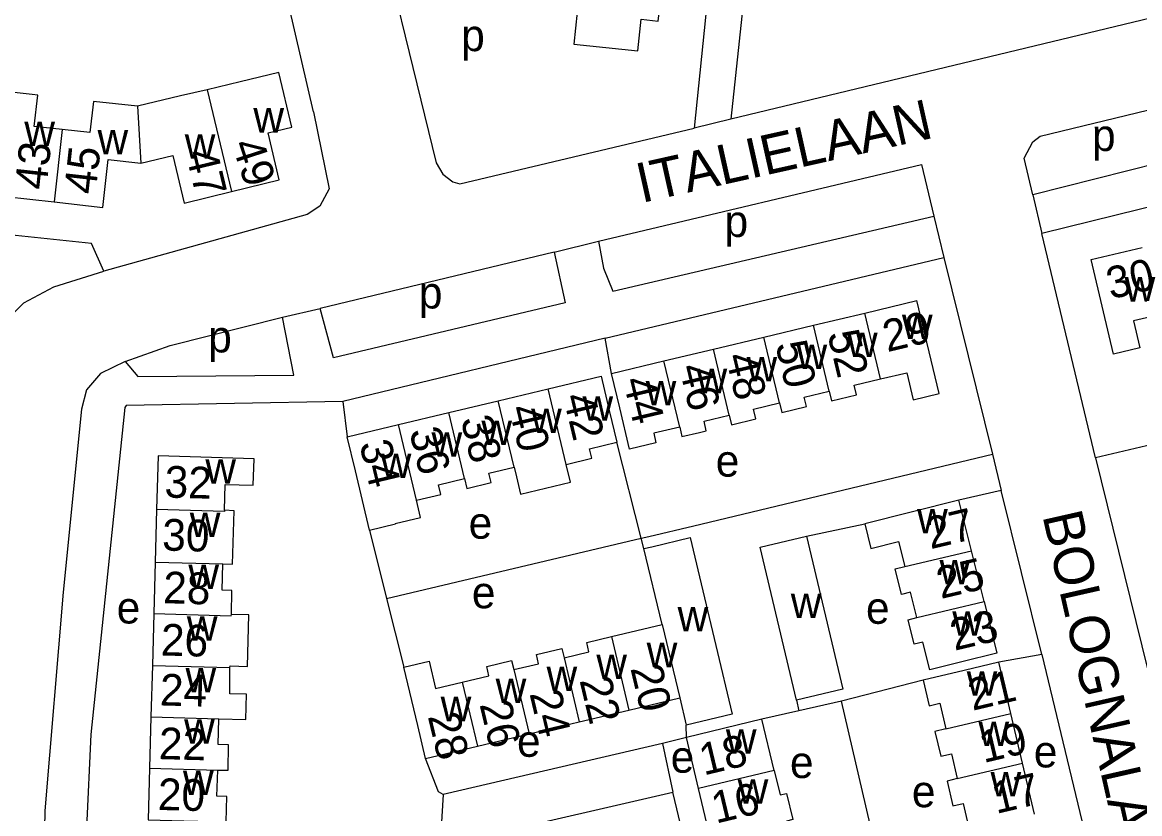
# Model space of a CAD drawing. Extents: x 161936 to 163647, y 386450 to 388633.
# Drawn here: x 162914.6 to 163055.5, y 388186.7 to 388286.5 of the extents above; entities that cross this region are included whole.
import ezdxf

# ---------------------------------------------------------------- set-up
doc = ezdxf.new("R2010")
doc.units = 0
for name, color, linetype in [('BLT_Basislijn', 7, 'Continuous'), ('BLT_Bebouwing', 7, 'Continuous'), ('BLT_Centroide', 7, 'Continuous'), ('BLT_Huisnummer', 7, 'Continuous'), ('BLT_Huisnummer_ tussenligend', 7, 'Continuous'), ('BLT_Onderverdeling_panden', 7, 'Continuous'), ('BLT_Straatnaam', 7, 'Continuous')]:
    doc.layers.add(name, color=color, linetype=linetype)

msp = doc.modelspace()

# ---------------------------------------------------------------- linework, layer by layer
at = {"layer": 'BLT_Basislijn'}
for p, q in [((163008.24, 388315.11), (163003.96, 388274.31)), ((163000.95, 388289.19), (162999.32, 388273.18)), ((163003.96, 388274.31), (162999.32, 388273.18)), ((163070.55, 388266.6), (163043.15, 388259.89)), ((163042.02, 388264.77), (163043.15, 388259.89)), ((163029.54, 388262.09), (163030.82, 388256.85)), ((162981.65, 388257.55), (162987.26, 388258.92)), ((163049.96, 388231.61), (163043.15, 388259.89)), ((162981.65, 388257.55), (162952.15, 388250.42)), ((162988.08, 388246.7), (163030.82, 388256.85)), ((163030.82, 388256.85), (163036.94, 388232.05)), ((162947.38, 388249.33), (162952.15, 388250.42)), ((162988.08, 388246.7), (162955.02, 388238.68)), ((162988.91, 388242.24), (162988.08, 388246.7)), ((162955.02, 388238.68), (162955.56, 388234.24)), ((162992.65, 388221.46), (162989.56, 388233.58)), ((163036.94, 388232.05), (163038.04, 388227.49)), ((163049.96, 388231.61), (163059.1, 388194.35)), ((163038.04, 388227.49), (163032.72, 388226.24)), ((163043.17, 388206.79), (163038.04, 388227.49)), ((162958.36, 388222.49), (162960.52, 388213.86)), ((163013.47, 388221.72), (163020.83, 388223.29)), ((162960.52, 388213.86), (162992.65, 388221.46)), ((162992.99, 388220.15), (162992.65, 388221.46)), ((162960.52, 388213.86), (162962.7, 388205.19)), ((163043.17, 388206.79), (163037.73, 388205.82)), ((163043.17, 388206.79), (163050.89, 388174.8)), ((163028.19, 388203.56), (163017.9, 388200.9)), ((163012.22, 388201.04), (163012.52, 388199.68)), ((163012.52, 388199.68), (163007.85, 388198.63)), ((163017.9, 388200.9), (163012.52, 388199.68)), ((163023.79, 388175.57), (163017.9, 388200.9)), ((162998.33, 388196.35), (162998.31, 388197.89)), ((162995.31, 388195.58), (162967.64, 388189.16)), ((162998.33, 388196.35), (162995.31, 388195.58)), ((162995.31, 388195.58), (162996.64, 388189.43)), ((162967.64, 388189.16), (162967.32, 388183.58))]:
    msp.add_line(p, q, dxfattribs=at)
for points in [[(163122.99, 388361.52), (163151.89, 388358.15), (163147.27, 388313.32), (163146.32, 388310.68), (163143.68, 388307.97), (163003.96, 388274.31)], [(162951.3, 388275.21), (162942.09, 388314.98), (162941.51, 388316.33), (162936.9, 388320.8), (162935.74, 388321.27), (162882.96, 388326.98), (162882.23, 388327.06)], [(162954.04, 388320.65), (162954.84, 388316.5), (162957.97, 388304.75), (162966.76, 388268.81), (162967.62, 388267.38), (162968.89, 388266.39), (162969.75, 388266.13), (162999.32, 388273.18)], [(163042.02, 388264.77), (163040.94, 388269.38), (163042.05, 388271.45), (163042.95, 388272.15), (163064.66, 388277.41)], [(163064.66, 388277.41), (163066.01, 388270.82), (163042.02, 388264.77)], [(162951.3, 388275.21), (162953.26, 388265.53), (162952.11, 388263.34), (162950.52, 388262.27), (162924.84, 388255.15)], [(162924.84, 388255.15), (162923.3, 388258.62), (162908.88, 388260.15), (162910.06, 388270.93)], [(162987.26, 388258.92), (163027.98, 388268.58), (163029.54, 388262.09)], [(162987.26, 388258.92), (162987.89, 388255.52), (162989.05, 388252.61), (163029.54, 388262.09)], [(162981.65, 388257.55), (162983.03, 388251.13), (162953.81, 388244.22), (162952.15, 388250.42)], [(162906.41, 388238.31), (162908.82, 388244.31), (162910.99, 388247.44), (162914.77, 388251.14), (162918.53, 388253.18), (162924.84, 388255.15)], [(162927.55, 388243.75), (162933.23, 388245.75), (162947.38, 388249.33)], [(162927.55, 388243.75), (162929.13, 388241.85), (162948.82, 388242.02), (162947.38, 388249.33)], [(162927.55, 388243.75), (162924.42, 388242.23), (162922.67, 388240.19), (162922.06, 388237.73), (162919.73, 388214.64), (162917.41, 388187.09), (162916.54, 388139.78), (162916.18, 388100.99), (162918.21, 388098.55), (162920.26, 388097.95), (162970.34, 388096.57), (162970.5, 388102.47)], [(162955.02, 388238.68), (162927.66, 388238.18), (162927.5, 388237.96), (162923.21, 388196.71), (162922.68, 388184.93), (162922.68, 388184.62)], [(163077.53, 388238.12), (163065.54, 388235.33), (163056.36, 388233.12), (163049.96, 388231.61)], [(162992.65, 388221.46), (162993.59, 388221.68), (162999.29, 388223.03), (163036.94, 388232.05)], [(162967.64, 388189.16), (162967.07, 388189.46), (162965.44, 388193.68)], [(162972.73, 388183.57), (162972.74, 388183.92), (162996.64, 388189.43)], [(163005.94, 388164.46), (163002.74, 388164.02), (162996.64, 388189.43)]]:
    msp.add_lwpolyline(points, dxfattribs=at)
at = {"layer": 'BLT_Bebouwing'}
for p, q in [((163020.85, 388249.85), (163027.42, 388251.42)), ((163014.36, 388248.31), (163020.85, 388249.85)), ((163008.12, 388246.82), (163014.36, 388248.31)), ((163001.74, 388245.3), (163008.12, 388246.82)), ((162995.5, 388243.81), (163001.74, 388245.3)), ((162988.91, 388242.24), (162995.5, 388243.81)), ((162974.61, 388238.79), (162980.9, 388240.29)), ((162968.37, 388237.3), (162974.61, 388238.79)), ((162962.03, 388235.79), (162968.37, 388237.3)), ((162955.56, 388234.24), (162962.03, 388235.79)), ((162931.52, 388225.07), (162931.34, 388218.46)), ((163032.72, 388226.24), (163020.83, 388223.29)), ((163034.3, 388219.88), (163032.72, 388226.24)), ((162995.27, 388210.56), (162992.99, 388220.15)), ((163035.89, 388213.47), (163034.3, 388219.88)), ((162931.34, 388218.46), (162931.16, 388211.95)), ((162931.16, 388211.95), (162930.98, 388205.43)), ((162930.98, 388205.43), (162930.8, 388198.92)), ((163039.26, 388199.35), (163037.73, 388205.82)), ((162991.08, 388199.79), (162997.5, 388201.32)), ((162984.83, 388198.3), (162991.08, 388199.79)), ((162930.8, 388198.92), (162930.62, 388192.47)), ((162978.5, 388196.79), (162984.83, 388198.3)), ((163007.85, 388198.63), (162998.33, 388196.35)), ((163009.41, 388192.17), (163007.85, 388198.63)), ((163040.74, 388193.1), (163039.26, 388199.35)), ((162972, 388195.24), (162978.5, 388196.79)), ((162999.86, 388189.91), (162998.33, 388196.35)), ((162965.44, 388193.68), (162972, 388195.24)), ((163042.26, 388186.68), (163040.74, 388193.1)), ((163001.34, 388183.71), (162999.86, 388189.91))]:
    msp.add_line(p, q, dxfattribs=at)
for points in [[(162967.92, 388302.28), (162967.83, 388301.44), (162964.74, 388301.77), (162963.76, 388292.59), (162966.85, 388292.26), (162966.58, 388289.72), (162984.56, 388287.8), (162984.13, 388283.77), (162992.2, 388282.91), (162992.63, 388286.9), (162994.79, 388286.67), (162995.14, 388289.93)], [(162940.98, 388265.17), (162946.96, 388266.64), (162945.58, 388272.56), (162948.58, 388273.29), (162946.93, 388280.19), (162942.07, 388279.02), (162937.88, 388277.99)], [(162919.6, 388272.99), (162916.09, 388273.37), (162916.54, 388277.32), (162915.82, 388277.43), (162910.85, 388277.98)], [(162937.88, 388277.99), (162934.52, 388277.24), (162929.09, 388275.94)], [(162929.09, 388275.94), (162923.55, 388276.55), (162923.1, 388272.62), (162919.6, 388272.99)], [(162910.06, 388270.93), (162913.09, 388270.6), (162912.47, 388264.54), (162918.61, 388263.86)], [(162918.61, 388263.86), (162924.74, 388263.18), (162925.41, 388269.21), (162929.52, 388268.75)], [(162929.52, 388268.75), (162933.55, 388269.7), (162935, 388263.7), (162940.98, 388265.17)], [(163050.95, 388250), (163049.39, 388256.59), (163055.82, 388258.12)], [(163022.83, 388241.54), (163026.15, 388242.33), (163026.96, 388238.93), (163030.21, 388239.7), (163027.42, 388251.42)], [(163057.85, 388249.6), (163054.74, 388248.86), (163055.55, 388245.48), (163052.22, 388244.69), (163050.95, 388250)], [(162980.9, 388240.29), (162987.58, 388241.88), (162988.61, 388237.56), (162989.56, 388233.58)], [(162997.49, 388235.47), (162994.22, 388234.69), (162994.5, 388233.5), (162991.18, 388232.71), (162989.95, 388237.89), (162988.91, 388242.24)], [(163016.35, 388239.99), (163016.63, 388238.8), (163019.79, 388239.55), (163019.51, 388240.74), (163022.83, 388241.54)], [(163010.1, 388238.53), (163010.39, 388237.31), (163013.48, 388238.05), (163013.2, 388239.24), (163016.35, 388239.99)], [(163003.73, 388236.97), (163004.01, 388235.77), (163007.1, 388236.51), (163006.8, 388237.74), (163010.1, 388238.53)], [(163000, 388234.81), (163000.85, 388235.02), (163000.56, 388236.22), (163003.73, 388236.97)], [(162997.49, 388235.47), (162997.77, 388234.28), (163000, 388234.81)], [(162958.36, 388222.49), (162956.58, 388229.96), (162955.56, 388234.24)], [(162983.18, 388230.77), (162986.39, 388231.54), (162986.1, 388232.75), (162989.56, 388233.58)], [(162940.07, 388224.98), (162940.16, 388228.24), (162943.71, 388228.14), (162943.8, 388231.47), (162931.7, 388231.84), (162931.52, 388225.07)], [(162976.6, 388230.43), (162976.89, 388229.22), (162977.41, 388227.03), (162983.71, 388228.53), (162983.18, 388230.77)], [(162970.36, 388228.97), (162970.65, 388227.74), (162973.71, 388228.47), (162973.42, 388229.68), (162976.6, 388230.43)], [(162964.3, 388226.24), (162967.38, 388226.98), (162967.09, 388228.19), (162970.36, 388228.97)], [(162939.87, 388218.22), (162941.09, 388218.19), (162941.28, 388224.93), (162940.07, 388224.98)], [(162958.36, 388222.49), (162961.63, 388223.27), (162961.62, 388223.33), (162964.81, 388224.09), (162964.3, 388226.24)], [(163020.83, 388223.29), (163021.6, 388220.18), (163025.08, 388221.04), (163025.87, 388217.88)], [(162992.99, 388220.15), (162993.96, 388220.39), (162998.82, 388221.55), (163000, 388216.61)], [(163012.22, 388201.04), (163007.64, 388220.34), (163013.47, 388221.72)], [(163013.47, 388221.72), (163018.05, 388202.42), (163012.22, 388201.04)], [(162940.94, 388211.86), (162941.02, 388214.88), (162939.78, 388214.91), (162939.87, 388218.22)], [(163000, 388216.61), (163004.13, 388199.28), (162998.31, 388197.89)], [(163027.39, 388211.46), (163026.6, 388214.66), (163025.49, 388214.38), (163024.69, 388217.59), (163025.87, 388217.88)], [(163035.89, 388213.47), (163037.51, 388206.97), (163033.1, 388205.88), (163029.03, 388204.86), (163028.16, 388208.36), (163027.06, 388208.08), (163026.29, 388211.18), (163027.39, 388211.46)], [(162940.77, 388205.14), (162940.78, 388205.35), (162942.96, 388205.29), (162943.13, 388211.79), (162940.94, 388211.86)], [(162988.87, 388209.08), (162995.27, 388210.56)], [(162982.9, 388206.39), (162986.04, 388207.14), (162985.76, 388208.33), (162988.87, 388209.08)], [(162976.57, 388204.89), (162979.7, 388205.63), (162979.43, 388206.78), (162982.63, 388207.54), (162982.9, 388206.39)], [(162962.7, 388205.19), (162965.9, 388205.95), (162966.71, 388202.52), (162970.07, 388203.32)], [(162970.07, 388203.32), (162973.43, 388204.12), (162973.15, 388205.3), (162976.29, 388206.05), (162976.57, 388204.89)], [(163037.73, 388205.82), (163033.37, 388204.79), (163028.19, 388203.56)], [(162939.35, 388198.68), (162942.77, 388198.59), (162942.86, 388201.78), (162940.73, 388201.84), (162940.77, 388205.14)], [(162965.44, 388193.68), (162964.45, 388197.83), (162962.7, 388205.19)], [(163028.19, 388203.56), (163028.96, 388200.33), (163030.3, 388200.65), (163031.07, 388197.41)], [(162997.5, 388201.32), (162998.31, 388197.89)], [(162939.22, 388192.23), (162940.52, 388192.2), (162940.6, 388195.39), (162939.26, 388195.43), (162939.35, 388198.68)], [(163031.07, 388197.41), (163029.69, 388197.08), (163030.43, 388193.97), (163031.76, 388194.28), (163032.5, 388191.15)], [(162930.62, 388192.47), (162930.45, 388185.96), (162934.95, 388185.83), (162940.3, 388185.68), (162940.39, 388188.89), (162939.13, 388188.93), (162939.22, 388192.23)], [(163009.41, 388192.17), (163010.15, 388189.09), (163010.97, 388189.29), (163011.77, 388185.98), (163010.95, 388185.78)], [(163032.5, 388191.15), (163031.21, 388190.84), (163031.96, 388187.71), (163033.24, 388188.01), (163034.02, 388184.73)]]:
    msp.add_lwpolyline(points, dxfattribs=at)
at = {"layer": 'BLT_Onderverdeling_panden'}
for p, q in [((162937.88, 388277.99), (162940.98, 388265.17)), ((162929.09, 388275.94), (162929.52, 388268.75)), ((162919.6, 388272.99), (162918.61, 388263.86)), ((163022.83, 388241.54), (163020.85, 388249.85)), ((163016.35, 388239.99), (163014.36, 388248.31)), ((163010.1, 388238.53), (163008.12, 388246.82)), ((163003.73, 388236.97), (163001.74, 388245.3)), ((162997.49, 388235.47), (162995.5, 388243.81)), ((162983.18, 388230.77), (162980.9, 388240.29)), ((162976.6, 388230.43), (162974.61, 388238.79)), ((162970.36, 388228.97), (162968.37, 388237.3)), ((162964.3, 388226.24), (162962.03, 388235.79)), ((163025.87, 388217.88), (163034.3, 388219.88)), ((162931.34, 388218.46), (162939.87, 388218.22)), ((163027.39, 388211.46), (163035.89, 388213.47)), ((162995.27, 388210.56), (162997.5, 388201.32)), ((162988.87, 388209.08), (162991.08, 388199.79)), ((162930.98, 388205.43), (162940.77, 388205.14)), ((162982.9, 388206.39), (162984.83, 388198.3)), ((162976.57, 388204.89), (162978.5, 388196.79)), ((162970.07, 388203.32), (162972, 388195.24)), ((162930.8, 388198.92), (162939.35, 388198.68)), ((163031.07, 388197.41), (163039.26, 388199.35)), ((163032.5, 388191.15), (163040.74, 388193.1)), ((162930.62, 388192.47), (162939.22, 388192.23)), ((163009.41, 388192.17), (162999.86, 388189.91))]:
    msp.add_line(p, q, dxfattribs=at)
for points in [[(162940.07, 388224.98), (162940.07, 388224.83), (162931.52, 388225.07)], [(162931.16, 388211.95), (162940.93, 388211.68), (162940.94, 388211.86)]]:
    msp.add_lwpolyline(points, dxfattribs=at)

# ---------------------------------------------------------------- texts
at = {"layer": 'BLT_Centroide'}
for s, p in [('p', (162969.93, 388282.88)), ('w', (162943.72, 388272.62)), ('w', (162914.83, 388270.91)), ('w', (162924.06, 388269.88)), ('p', (163049.5, 388270.29)), ('w', (162935.06, 388269.33)), ('p', (163003.15, 388259.45)), ('p', (162964.59, 388250.43)), ('w', (163053.61, 388251.31)), ('w', (163025.53, 388246.58)), ('p', (162938.02, 388244.89)), ('w', (163018.59, 388244.3)), ('w', (163012.23, 388242.78)), ('w', (163005.92, 388241.25)), ('w', (162999.61, 388239.75)), ('w', (162993.2, 388238.22)), ('w', (162985.23, 388236.28)), ('w', (162978.75, 388234.72)), ('w', (162972.48, 388233.23)), ('w', (162966.19, 388231.73)), ('w', (162959.78, 388229.05)), ('e', (163002.04, 388229.23)), ('w', (162937.66, 388228.34)), ('w', (163027.44, 388222.06)), ('w', (162935.7, 388221.62)), ('e', (162970.87, 388221.4)), ('w', (162935.52, 388215.06)), ('w', (163030.26, 388215.66)), ('e', (162971.28, 388212.63)), ('e', (162926.48, 388210.71)), ('w', (163011.51, 388211.38)), ('e', (163020.99, 388210.67)), ('w', (162997.23, 388209.7)), ('w', (162935.33, 388208.53)), ('w', (163031.88, 388209.16)), ('w', (162993.33, 388205.2)), ('w', (162986.98, 388203.72)), ('w', (162980.7, 388202.2)), ('w', (162935.16, 388202.03)), ('w', (163033.69, 388201.62)), ('w', (162974.28, 388200.67)), ('w', (162967.34, 388198.39)), ('w', (162934.98, 388195.56)), ('w', (163035.18, 388195.25)), ('e', (162976.97, 388193.9)), ('w', (163003.32, 388194.28)), ('e', (163042.16, 388192.56)), ('e', (162996.36, 388191.89)), ('e', (163011.4, 388191.22)), ('w', (162934.84, 388189.06)), ('w', (163036.7, 388188.91)), ('w', (163004.8, 388187.97)), ('e', (163026.78, 388187.54))]:
    msp.add_text(s, height=4, dxfattribs=at).set_placement(p)
at = {"layer": 'BLT_Huisnummer'}
for s, rotation, p in [('43', 83.8513, (162917.59, 388265.3)), ('49', 287.941, (162940.98, 388271.14)), ('30', 13.3832, (163051.86, 388251.57)), ('29', 13.4076, (163023.66, 388244.91)), ('52', 283.4068, (163016.11, 388247.25)), ('48', 283.407, (163003.25, 388244.4)), ('44', 283.4054, (162990.32, 388241.38)), ('42', 283.4054, (162982.77, 388239.31)), ('38', 283.4006, (162969.86, 388236.47)), ('34', 283.4322, (162957.07, 388233.38)), ('32', 358.4262, (162932.48, 388226.6)), ('27', 13.3217, (163029.12, 388220.06)), ('28', 358.4145, (162932.3, 388213.27)), ('23', 13.3131, (163032.15, 388207.26)), ('20', 283.4025, (162991.26, 388205.07)), ('24', 358.4115, (162931.89, 388200.38)), ('21', 13.3131, (163034.42, 388199.69)), ('24', 283.4053, (162978.53, 388201.89)), ('28', 283.4053, (162965.7, 388199.02)), ('18', 13.4322, (163000.52, 388191.53)), ('20', 358.4953, (162931.63, 388187.2)), ('17', 13.3192, (163037.41, 388186.68))]:
    msp.add_text(s, height=4, rotation=rotation, dxfattribs=at).set_placement(p)
at = {"layer": 'BLT_Huisnummer_ tussenligend'}
for s, rotation, p in [('45', 83.6337, (162923.8, 388264.73)), ('47', 283.577, (162935.15, 388270.03)), ('50', 283.407, (163009.54, 388245.9)), ('46', 283.407, (162997.4, 388243.03)), ('40', 283.4006, (162975.93, 388237.85)), ('36', 283.4322, (162963.37, 388234.98)), ('30', 358.4145, (162932.18, 388219.92)), ('25', 13.3131, (163030.43, 388213.79)), ('26', 358.4115, (162932.01, 388206.68)), ('22', 283.4025, (162984.84, 388203.56)), ('26', 283.4053, (162972.23, 388200.52)), ('19', 13.3192, (163035.82, 388193.1)), ('22', 358.4953, (162931.76, 388193.61)), ('16', 13.4347, (163002.06, 388185.46))]:
    msp.add_text(s, height=4, rotation=rotation, dxfattribs=at).set_placement(p)
at = {"layer": 'BLT_Straatnaam'}
for s, height, rotation, p in [('ITALIELAAN', 5, 12.5887, (162992.67, 388263.72)), ('BOLOGNALAAN', 4.9999, 282.77, (163043.23, 388224.32))]:
    msp.add_text(s, height=height, rotation=rotation, dxfattribs=at).set_placement(p)

doc.saveas('drawing.dxf')
